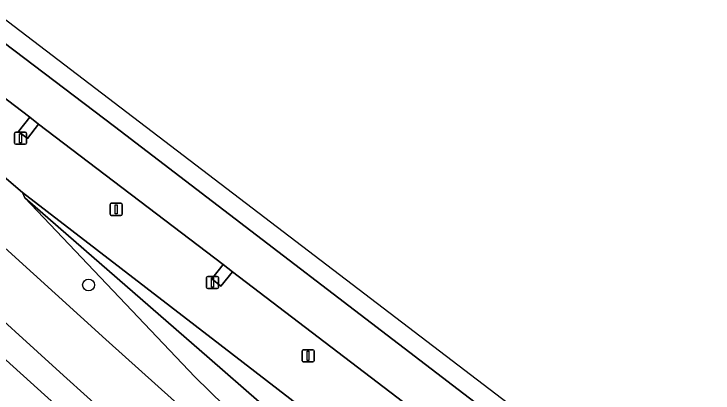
# Model space of a CAD drawing. Extents: x 157445 to 158888, y 383061 to 384688.
# Drawn here: x 158686.5 to 158744.1, y 383951.6 to 383982.9 of the extents above; entities that cross this region are included whole.
import ezdxf

# ---------------------------------------------------------------- set-up
doc = ezdxf.new("R2010")
doc.units = 0
for name, color, linetype in [('IMGEO_Berm_groen', 7, 'Continuous'), ('IMGEO_Boom', 7, 'Continuous'), ('IMGEO_Groenvoorziening', 7, 'Continuous'), ('IMGEO_Lichtmast', 7, 'Continuous'), ('IMGEO_Rijbaan_lokaal_open', 7, 'Continuous'), ('IMGEO_Rijbaan_regionaal_gesloten', 7, 'Continuous')]:
    doc.layers.add(name, color=color, linetype=linetype)

msp = doc.modelspace()

# ---------------------------------------------------------------- linework, layer by layer
at = {"layer": 'IMGEO_Berm_groen'}
for points in [[(158592.611, 384040.389), (158603.062, 384030.855), (158618.866, 384015.449), (158635.636, 383999.852), (158649.831, 383987.309), (158652.615, 383984.75), (158679.212, 383960.296), (158710.199, 383932.348), (158724.684, 383919.418), (158740.159, 383906.053), (158760.166, 383889.359), (158776.714, 383875.229), (158792.553, 383860.857), (158793.682, 383859.501), (158794.295, 383859.532), (158795.175, 383859.576), (158795.559, 383859.595), (158796.643, 383859.65)], [(158646.74, 384004.999), (158645.703, 384003.646), (158687.181, 383968.159), (158703.439, 383955.63), (158757.791, 383913.745), (158827.197, 383860.786), (158851.178, 383841.957)], [(158714.679, 383940.009), (158701.387, 383952.981), (158687.372, 383967.73), (158687.181, 383968.159), (158645.703, 384003.646), (158644.681, 384002.311)], [(158644.747, 384001.657), (158660.186, 383987.22), (158683.896, 383965.249), (158694.044, 383956.043), (158699.712, 383950.963), (158712.892, 383939.149), (158739.8, 383915.618), (158789.269, 383873.267)], [(158750.71, 383926.405), (158749.769, 383925.214), (158749.025, 383925.804), (158749.959, 383926.982), (158736.346, 383937.332), (158735.413, 383936.136), (158734.668, 383936.726), (158735.603, 383937.905), (158720.404, 383949.492), (158719.477, 383948.311), (158718.733, 383948.902), (158719.667, 383950.08), (158706.684, 383959.959), (158704.478, 383961.638), (158703.536, 383960.451), (158702.792, 383961.041), (158703.727, 383962.22), (158688.492, 383973.779), (158687.587, 383972.595), (158686.843, 383973.186), (158687.777, 383974.364), (158672.564, 383985.934)], [(158757.791, 383913.745), (158703.439, 383955.63), (158687.181, 383968.159), (158687.372, 383967.73), (158702.583, 383954.487), (158706.698, 383950.914)], [(158706.698, 383950.914), (158702.583, 383954.487), (158687.372, 383967.73), (158701.387, 383952.981), (158714.679, 383940.009), (158741.588, 383916.477), (158793.425, 383872.101)], [(158756.775, 383894.999), (158742.282, 383907.417), (158741.295, 383906.287), (158740.568, 383906.899), (158741.538, 383908.049), (158727.135, 383920.572), (158726.151, 383919.436), (158725.436, 383920.062), (158726.427, 383921.194), (158712.054, 383933.814), (158711.045, 383932.684), (158710.342, 383933.323), (158711.354, 383934.436), (158697.114, 383947.172), (158696.113, 383946.053), (158695.409, 383946.691), (158696.419, 383947.805), (158690.562, 383953.097), (158682.256, 383960.602)]]:
    msp.add_lwpolyline(points, dxfattribs=at)
at = {"layer": 'IMGEO_Boom'}
msp.add_circle((158692.629, 383960.543), 0.489, dxfattribs=at)
at = {"layer": 'IMGEO_Groenvoorziening'}
msp.add_lwpolyline([(158775.724, 383874.077), (158777.406, 383872.938), (158779.122, 383871.461), (158792.553, 383860.857), (158776.714, 383875.229), (158760.166, 383889.359), (158740.159, 383906.053), (158724.684, 383919.418), (158710.199, 383932.348), (158679.212, 383960.296), (158652.615, 383984.75), (158649.831, 383987.309), (158635.636, 383999.852), (158618.866, 384015.449)], dxfattribs=at)
at = {"layer": 'IMGEO_Lichtmast'}
for p, q in [((158686.628, 383973.126), (158687.418, 383973.126)), ((158687.418, 383973.126), (158686.628, 383973.126)), ((158686.528, 383972.226), (158686.528, 383973.026)), ((158686.528, 383973.026), (158686.528, 383972.226)), ((158687.518, 383973.026), (158687.518, 383972.226)), ((158687.518, 383972.226), (158687.518, 383973.026)), ((158687.418, 383972.126), (158686.628, 383972.126)), ((158686.628, 383972.126), (158687.418, 383972.126)), ((158694.405, 383966.375), (158694.405, 383967.175)), ((158694.405, 383967.175), (158694.405, 383966.375)), ((158694.505, 383967.275), (158695.295, 383967.275)), ((158695.295, 383967.275), (158694.505, 383967.275)), ((158695.395, 383967.175), (158695.395, 383966.375)), ((158695.395, 383966.375), (158695.395, 383967.175)), ((158695.295, 383966.275), (158694.505, 383966.275)), ((158694.505, 383966.275), (158695.295, 383966.275)), ((158702.347, 383960.349), (158702.347, 383961.149)), ((158702.347, 383961.149), (158702.347, 383960.349)), ((158702.447, 383961.249), (158703.237, 383961.249)), ((158703.237, 383961.249), (158702.447, 383961.249)), ((158703.337, 383961.149), (158703.337, 383960.349)), ((158703.337, 383960.349), (158703.337, 383961.149)), ((158703.237, 383960.249), (158702.447, 383960.249)), ((158702.447, 383960.249), (158703.237, 383960.249)), ((158710.323, 383955.21), (158711.113, 383955.21)), ((158711.113, 383955.21), (158710.323, 383955.21)), ((158710.223, 383954.31), (158710.223, 383955.11)), ((158710.223, 383955.11), (158710.223, 383954.31)), ((158711.213, 383955.11), (158711.213, 383954.31)), ((158711.213, 383954.31), (158711.213, 383955.11)), ((158711.113, 383954.21), (158710.323, 383954.21)), ((158710.323, 383954.21), (158711.113, 383954.21))]:
    msp.add_line(p, q, dxfattribs=at)
for points in [[(158686.948, 383973.001), (158687.098, 383973.001), (158687.098, 383972.251), (158686.948, 383972.251), (158686.948, 383973.001)], [(158694.825, 383967.15), (158694.975, 383967.15), (158694.975, 383966.4), (158694.825, 383966.4), (158694.825, 383967.15)], [(158702.767, 383961.124), (158702.917, 383961.124), (158702.917, 383960.374), (158702.767, 383960.374), (158702.767, 383961.124)], [(158710.643, 383955.085), (158710.793, 383955.085), (158710.793, 383954.335), (158710.643, 383954.335), (158710.643, 383955.085)]]:
    msp.add_lwpolyline(points, dxfattribs=at)
for centre, start, end in [((158686.628, 383973.026), 90, 180), ((158686.628, 383973.026), 90, 180), ((158687.418, 383973.026), 0, 90), ((158687.418, 383973.026), 360, 90), ((158686.628, 383972.226), 180, 270), ((158686.628, 383972.226), 180, 270), ((158687.418, 383972.226), 270, 0), ((158687.418, 383972.226), 270, 0), ((158694.505, 383967.175), 90, 180), ((158694.505, 383967.175), 90, 180), ((158695.295, 383967.175), 0, 90), ((158695.295, 383967.175), 360, 90), ((158694.505, 383966.375), 180, 270), ((158694.505, 383966.375), 180, 270), ((158695.295, 383966.375), 270, 0), ((158695.295, 383966.375), 270, 0), ((158702.447, 383961.149), 90, 180), ((158702.447, 383961.149), 90, 180), ((158703.237, 383961.149), 0, 90), ((158703.237, 383961.149), 360, 90), ((158702.447, 383960.349), 180, 270), ((158702.447, 383960.349), 180, 270), ((158703.237, 383960.349), 270, 0), ((158703.237, 383960.349), 270, 0), ((158710.323, 383955.11), 90, 180), ((158710.323, 383955.11), 90, 180), ((158711.113, 383955.11), 0, 90), ((158711.113, 383955.11), 360, 90), ((158710.323, 383954.31), 180, 270), ((158710.323, 383954.31), 180, 270), ((158711.113, 383954.31), 270, 0), ((158711.113, 383954.31), 270, 0)]:
    msp.add_arc(centre, 0.1, start, end, dxfattribs=at)
at = {"layer": 'IMGEO_Rijbaan_lokaal_open'}
for points in [[(158688.492, 383973.779), (158687.777, 383974.364), (158686.843, 383973.186), (158687.587, 383972.595)], [(158703.727, 383962.22), (158702.792, 383961.041), (158703.536, 383960.451), (158704.478, 383961.638)]]:
    msp.add_lwpolyline(points, close=True, dxfattribs=at)
at = {"layer": 'IMGEO_Rijbaan_regionaal_gesloten'}
msp.add_lwpolyline([(158868.176, 383843.253), (158785.821, 383906.07), (158729.784, 383948.814), (158647.356, 384011.687), (158597.855, 384049.125), (158596.641, 384048.238), (158664.84, 383996.262), (158694.763, 383973.599), (158726.719, 383949.16), (158748.405, 383932.576), (158815.5, 383881.483), (158866.497, 383842.464)], close=True, dxfattribs=at)
for points in [[(158789.269, 383873.267), (158739.8, 383915.618), (158712.892, 383939.149), (158699.712, 383950.963), (158694.044, 383956.043), (158683.896, 383965.249), (158660.186, 383987.22), (158644.747, 384001.657), (158636.9, 384008.437)], [(158748.405, 383932.576), (158726.719, 383949.16), (158694.763, 383973.599), (158664.84, 383996.262)], [(158654.306, 383986.482), (158666.784, 383974.855), (158667.485, 383974.205), (158681.527, 383961.237), (158682.256, 383960.602), (158690.562, 383953.097), (158696.419, 383947.805), (158697.114, 383947.172), (158711.354, 383934.436), (158712.054, 383933.814), (158726.427, 383921.194), (158727.135, 383920.572), (158741.538, 383908.049), (158742.282, 383907.417), (158756.775, 383894.999), (158757.516, 383894.371), (158772.085, 383882.07), (158772.797, 383881.458), (158787.287, 383869.005), (158787.986, 383868.377), (158789.889, 383866.703)], [(158672.564, 383985.934), (158687.777, 383974.364), (158688.492, 383973.779), (158703.727, 383962.22), (158704.478, 383961.638), (158706.684, 383959.959), (158719.667, 383950.08), (158720.404, 383949.492), (158735.603, 383937.905), (158736.346, 383937.332), (158749.959, 383926.982)]]:
    msp.add_lwpolyline(points, dxfattribs=at)

doc.saveas('drawing.dxf')
